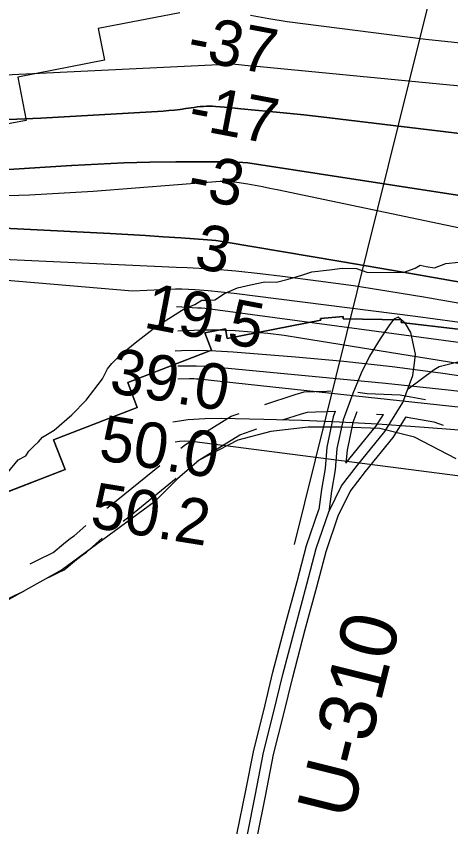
# Model space of a CAD drawing. Extents: x 3161615 to 3199515, y 867541 to 892976.
# Drawn here: x 3189551 to 3190189, y 877700 to 878891 of the extents above; entities that cross this region are included whole.
import ezdxf

# ---------------------------------------------------------------- set-up
doc = ezdxf.new("R2010")
doc.units = 0
for name, color, linetype in [('V-CHAN-NAID', 7, 'Continuous'), ('V-RIVR-EDGE', 7, 'Continuous'), ('V-RIVR-RANG', 7, 'Continuous'), ('V-RIVR-RANG-IDEN', 7, 'Continuous'), ('V-ROAD-CNTR', 7, 'Continuous'), ('V-RRAP-RVMT', 7, 'Continuous'), ('V-SITE-VEGE', 7, 'Continuous'), ('V-TOPO-DPTH', 7, 'Continuous'), ('V-TOPO-MAJR', 7, 'Continuous'), ('V-TOPO-MINR', 7, 'Continuous'), ('V-TOPO-WATR', 7, 'Continuous')]:
    doc.layers.add(name, color=color, linetype=linetype)

msp = doc.modelspace()

# ---------------------------------------------------------------- linework, layer by layer
at = {"layer": 'V-RIVR-EDGE'}
msp.add_lwpolyline([(3189537.7, 878219.9), (3189553.5, 878239), (3189565, 878245.1), (3189569.3, 878251.8), (3189576.4, 878258.9), (3189583.6, 878265.6), (3189589.3, 878272.3), (3189606.5, 878282.7), (3189632.3, 878305.1), (3189653.4, 878326.9), (3189677.3, 878358.3), (3189685, 878372.6), (3189691.2, 878380.7), (3189704.1, 878393.6), (3189725.6, 878411.2), (3189756.6, 878434.9), (3189797.7, 878461.1), (3189813, 878467.2), (3189823.5, 878473.9), (3189835.4, 878473.8), (3189842.6, 878474.3), (3189856.9, 878483.3), (3189876, 878491.9), (3189895.1, 878496.1), (3189916.1, 878500.8), (3189933.3, 878500.3), (3189950.4, 878504.6), (3189970.5, 878510.7), (3189985.3, 878515.4), (3190011, 878518.2), (3190029.6, 878521), (3190051.1, 878520.5), (3190066.3, 878514.8), (3190119.7, 878514.6), (3190136.9, 878520.8), (3190144.6, 878525.1), (3190153.2, 878523.1), (3190165.5, 878521.2), (3190182.3, 878527.8), (3190201.3, 878529.7)], dxfattribs=at)
at = {"layer": 'V-RIVR-RANG'}
msp.add_line((3189959.5, 878114.7), (3190188.5, 879037.8), dxfattribs=at)
at = {"layer": 'V-ROAD-CNTR'}
for points in [[(3189890.6, 877688.5), (3189902.2, 877747.7), (3189914.4, 877809.1), (3189929.1, 877867.3), (3189942.5, 877923.5), (3189961, 877993.6), (3189978, 878056.1), (3189991.7, 878108.5), (3190010.1, 878162.6), (3190028.9, 878200.7), (3190052.2, 878231), (3190092.6, 878280.8), (3190119.1, 878323.4), (3190133.8, 878362.8), (3190136, 878381.3), (3190137.4, 878394.6), (3190130.6, 878426.2), (3190123, 878439.2), (3190112, 878448.9), (3190105.7, 878445.7), (3190099.2, 878437.6), (3190085.8, 878416.8), (3190070.1, 878391.6), (3190057.7, 878366.6), (3190045.3, 878336.6), (3190031.1, 878297.9), (3190022.2, 878255.5), (3190019.5, 878224.5), (3190014.3, 878193.1), (3190010.1, 878162.6)], [(3190211.5, 878385.6), (3190172.3, 878375.9), (3190165, 878371.4), (3190126.9, 878343.1)], [(3189916, 878320.5), (3189960.8, 878335.3), (3189973.9, 878339.2), (3189989.5, 878339.7), (3190007.4, 878340.1), (3190013, 878340.3)], [(3190052.9, 878338.6), (3190066.5, 878336.7), (3190115, 878334.5), (3190130.9, 878331.5), (3190152.1, 878327.7)], [(3189792.7, 878256.1), (3189799.4, 878261.6), (3189866.6, 878303), (3189878.3, 878307.2)], [(3189905.4, 877686.2), (3189916.9, 877744.7), (3189929.1, 877805.8), (3189943.7, 877863.7), (3189957.1, 877919.8), (3189975.5, 877989.7), (3189992.5, 878052.2), (3190006.1, 878104.2), (3190024, 878156.8), (3190041.7, 878192.7), (3190064, 878221.7), (3190104.8, 878272), (3190123.7, 878302.3)], [(3189942.2, 878297.6), (3189969.8, 878306.6), (3189978.8, 878309.3), (3189990.4, 878309.7), (3190008.2, 878310.1), (3190020.5, 878310.5)], [(3190019.7, 878310.5), (3190016.6, 878302.1), (3190007.3, 878257.7), (3190004.6, 878226.3), (3189999.5, 878195.3), (3189995.4, 878166)], [(3190051.3, 878309.6), (3190045.6, 878293.8), (3190037, 878253.3), (3190035.4, 878234)], [(3190035.4, 878234), (3190080.4, 878289.5), (3190090.4, 878305.6)], [(3190080.1, 878306), (3190090.4, 878305.6)], [(3190123.7, 878302.3), (3190125.5, 878302), (3190164.7, 878294.9), (3190178.2, 878289.8)], [(3189816.9, 878237.1), (3189879.6, 878275.8), (3189904.3, 878284.7)], [(3189683.9, 878168), (3189699.8, 878180.7), (3189761.7, 878230.9)], [(3189708.1, 878149), (3189718.6, 878157.3), (3189785.8, 878211.9)], [(3189822.4, 877009.8), (3189820.4, 877051.3), (3189819.3, 877074.4), (3189814.6, 877101.8), (3189810.9, 877145), (3189814.3, 877183.4), (3189814.5, 877227.3), (3189816.2, 877286.2), (3189815.7, 877337.9), (3189816.1, 877371), (3189824, 877412.5), (3189840.2, 877462.7), (3189854.3, 877515.7), (3189864.2, 877583.2), (3189869.6, 877637.9), (3189875.7, 877690.9), (3189887.5, 877750.6), (3189899.8, 877812.4), (3189914.5, 877870.8), (3189928, 877927.1), (3189946.5, 877997.4), (3189963.5, 878060), (3189977.4, 878112.9), (3189995.4, 878166)], [(3189571.3, 878086.3), (3189585.9, 878093.7), (3189600, 878100.5), (3189604.9, 878102.9), (3189620.2, 878115.8), (3189630.5, 878123.8), (3189635.8, 878127.1), (3189653, 878142.7)], [(3189596.6, 878065.5), (3189599.2, 878066.8), (3189613, 878073.5), (3189621.3, 878077.4), (3189639.1, 878092.5), (3189647.7, 878099.1), (3189654, 878103.1), (3189676.9, 878123.9)], [(3189472, 878002), (3189491.6, 878011.5), (3189518.5, 878025.3), (3189531.9, 878032), (3189549.3, 878040.1), (3189561.8, 878046)]]:
    msp.add_lwpolyline(points, dxfattribs=at)
at = {"layer": 'V-RRAP-RVMT'}
for p, q in [((3189791.3, 878896.3), (3189671.2, 878873)), ((3189671.2, 878873), (3189680.4, 878826.3)), ((3189680.4, 878826.3), (3189552.8, 878801.4)), ((3189552.8, 878801.4), (3189565.1, 878738)), ((3189565.1, 878738), (3189437.5, 878713.2)), ((3189997.8, 878446.8), (3190031.4, 878449.7)), ((3189998.3, 878444.2), (3189997.8, 878446.8)), ((3190031.4, 878449.7), (3190031.3, 878446.1)), ((3190031.3, 878446.1), (3190116.9, 878444.7)), ((3189861, 878417.6), (3189998.3, 878444.2)), ((3190116.9, 878444.7), (3190116.5, 878441.1)), ((3190116.5, 878441.1), (3190200.2, 878430.9)), ((3189828, 878425.6), (3189858.2, 878431.5)), ((3189837.9, 878400), (3189828, 878425.6)), ((3189858.2, 878431.5), (3189861, 878417.6)), ((3189714.7, 878352.7), (3189837.9, 878400)), ((3189728.7, 878316), (3189714.7, 878352.7)), ((3189605.5, 878268.6), (3189728.7, 878316)), ((3189622.5, 878224.7), (3189605.5, 878268.6)), ((3189499.3, 878177.2), (3189622.5, 878224.7))]:
    msp.add_line(p, q, dxfattribs=at)
msp.add_lwpolyline([(3190200.2, 878430.9), (3190116.5, 878441.1), (3190116.9, 878444.7), (3190031.3, 878446.1), (3190031.4, 878449.7), (3189997.8, 878446.8), (3189998.3, 878444.2), (3189861, 878417.6), (3189858.2, 878431.5), (3189828, 878425.6), (3189837.9, 878400), (3189714.7, 878352.7), (3189728.7, 878316), (3189605.5, 878268.6), (3189622.5, 878224.7), (3189499.3, 878177.2)], dxfattribs=at)
at = {"layer": 'V-SITE-VEGE'}
for p, q in [((3189924.9, 878280.6), (3189876.4, 878268)), ((3189979.8, 878287), (3189924.9, 878280.6)), ((3190030.4, 878287), (3189979.8, 878287)), ((3190085.3, 878284.9), (3190030.4, 878287)), ((3190136, 878272.2), (3190085.3, 878284.9)), ((3189876.4, 878268), (3189819.4, 878238.4)), ((3190197.2, 878240.5), (3190136, 878272.2)), ((3189819.4, 878238.4), (3189787.7, 878210.9)), ((3189787.7, 878210.9), (3189753.9, 878177.2)), ((3189753.9, 878177.2), (3189618.9, 878077.9)), ((3189618.9, 878077.9), (3189509.1, 878016.7))]:
    msp.add_line(p, q, dxfattribs=at)
at = {"layer": 'V-TOPO-DPTH'}
for points in [[(3189189.4, 878788.5), (3189868.8, 878820.9), (3189882.3, 878819.6), (3189895.8, 878818.3), (3189909.2, 878817), (3190563.2, 878754)], [(3189189.4, 878788.5), (3189868.8, 878820.9), (3189882.3, 878819.6), (3189895.8, 878818.3), (3189909.2, 878817), (3190563.2, 878754)], [(3189503.8, 878737.9), (3189586.6, 878741.2), (3189766.5, 878751.7), (3189774.9, 878752.3), (3189783.3, 878753.1), (3189791.7, 878754.1), (3189800.1, 878755.3), (3189807.8, 878756.5), (3189812.3, 878757.1), (3189816.8, 878757.7), (3189821.3, 878758.2), (3189825.8, 878758.6), (3189830.3, 878758.9), (3189834.7, 878759), (3189839.2, 878758.9), (3189843.7, 878758.6), (3189863.8, 878756.7), (3189868, 878756.3), (3189872.3, 878755.9), (3189876.5, 878755.5), (3189880.7, 878755.1), (3189923, 878751), (3189948.3, 878748.5), (3189973.7, 878746), (3189999, 878743.2), (3190719.8, 878656.6)], [(3190719.8, 878656.6), (3189999, 878743.2), (3189973.7, 878746), (3189948.3, 878748.5), (3189923, 878751), (3189880.7, 878755.1), (3189876.5, 878755.5), (3189872.3, 878755.9), (3189868, 878756.3), (3189863.8, 878756.7), (3189843.7, 878758.6), (3189839.2, 878758.9), (3189834.7, 878759), (3189830.3, 878758.9), (3189825.8, 878758.6), (3189821.3, 878758.2), (3189816.8, 878757.7), (3189812.3, 878757.1), (3189807.8, 878756.5), (3189800.1, 878755.3), (3189791.7, 878754.1), (3189783.3, 878753.1), (3189774.9, 878752.3), (3189766.5, 878751.7), (3189586.6, 878741.2), (3189503.8, 878737.9)], [(3191424.6, 878354.5), (3190787.3, 878521.7), (3190779.3, 878523.9), (3190771.4, 878526.3), (3190763.6, 878529), (3190755.9, 878531.8), (3190748.6, 878535.4), (3190742, 878539.7), (3190736.2, 878545.1), (3189891.1, 878675.8), (3189876.4, 878676.5), (3189861.7, 878676.9), (3189847.1, 878677.2), (3189832.4, 878677.2), (3189785.3, 878677), (3189747.1, 878676.5), (3189708.9, 878675.5), (3189670.7, 878673.8), (3189632.5, 878671.6), (3189631.8, 878671.6), (3189593.3, 878669.1), (3189554.8, 878666.6), (3189516.2, 878664.3)], [(3191424.6, 878354.5), (3190787.3, 878521.7), (3190779.3, 878523.9), (3190771.4, 878526.3), (3190763.6, 878529), (3190755.9, 878531.8), (3190748.6, 878535.4), (3190742, 878539.7), (3190736.2, 878545.1), (3189891.1, 878675.8), (3189876.4, 878676.5), (3189861.7, 878676.9), (3189847.1, 878677.2), (3189832.4, 878677.2), (3189785.3, 878677), (3189747.1, 878676.5), (3189708.9, 878675.5), (3189670.7, 878673.8), (3189632.5, 878671.6), (3189631.8, 878671.6), (3189593.3, 878669.1), (3189554.8, 878666.6), (3189516.2, 878664.3)], [(3189073.1, 878602.8), (3189688.9, 878571.5), (3189714.8, 878570.1), (3189740.7, 878568.6), (3189766.6, 878567), (3189792.5, 878565.3), (3189831.9, 878562.5), (3189838.1, 878562), (3189844.2, 878561.4), (3189850.4, 878560.6), (3189856.5, 878559.6), (3190027.9, 878530.7), (3190119.7, 878515), (3190211.4, 878498.9)], [(3190211.4, 878498.9), (3190119.7, 878515), (3190027.9, 878530.7), (3189856.5, 878559.6), (3189850.4, 878560.6), (3189844.2, 878561.4), (3189838.1, 878562), (3189831.9, 878562.5), (3189792.5, 878565.3), (3189766.6, 878567), (3189740.7, 878568.6), (3189714.8, 878570.1), (3189688.9, 878571.5), (3189073.1, 878602.8)], [(3189433, 878512.1), (3189721.5, 878487.3), (3189785, 878490.6)], [(3189433, 878512.1), (3189721.5, 878487.3), (3189785, 878490.6)], [(3189785, 878490.6), (3189794.3, 878490.2), (3189813.5, 878489.2), (3189832.7, 878487.8), (3189851.8, 878486), (3189870.9, 878483.8), (3190137.4, 878450), (3190224.2, 878438.4), (3190310.8, 878426), (3190397.2, 878412.5), (3190483.6, 878398.2), (3190627.4, 878373.4), (3190641.7, 878370.8), (3190656, 878368.1), (3190670.3, 878365.3), (3190684.5, 878362.4), (3190833.4, 878330.9), (3190921.9, 878311.7), (3191010.4, 878292), (3191098.6, 878271.4), (3191186.7, 878250.3), (3191381.4, 878202.7)], [(3189785, 878490.6), (3189794.3, 878490.2), (3189813.5, 878489.2), (3189832.7, 878487.8), (3189851.8, 878486), (3189870.9, 878483.8), (3190137.4, 878450), (3190224.2, 878438.4), (3190310.8, 878426), (3190397.2, 878412.5), (3190483.6, 878398.2), (3190627.4, 878373.4), (3190641.7, 878370.8), (3190656, 878368.1), (3190670.3, 878365.3), (3190684.5, 878362.4), (3190833.4, 878330.9), (3190921.9, 878311.7), (3191010.4, 878292), (3191098.6, 878271.4), (3191186.7, 878250.3), (3191381.4, 878202.7)]]:
    msp.add_lwpolyline(points, dxfattribs=at)
at = {"layer": 'V-TOPO-MAJR'}
for points in [[(3189895.1, 878892.5), (3189922.1, 878887.6), (3189949.2, 878883.5), (3190152.6, 878857.5), (3190236.2, 878848.7)], [(3189788.1, 878358.3), (3189805.3, 878358.6), (3189808.8, 878358.6), (3189812.2, 878358.5), (3189815.7, 878358.3), (3189819.1, 878358), (3190345.3, 878301.5), (3190395, 878295.8), (3190444.5, 878289.6), (3190494, 878282.7), (3190543.5, 878275.3), (3190622.7, 878262.9), (3190632.5, 878261.3), (3190642.2, 878259.6), (3190651.9, 878257.7), (3190661.5, 878255.7), (3190750.6, 878236), (3190804.7, 878223.7), (3190858.7, 878211), (3190912.5, 878197.7), (3190966.2, 878184), (3191389.7, 878072.9)]]:
    msp.add_lwpolyline(points, dxfattribs=at)
at = {"layer": 'V-TOPO-MINR'}
for points in [[(3189189.4, 878788.5), (3189868.8, 878820.9), (3189882.3, 878819.6), (3189895.8, 878818.3), (3189909.2, 878817), (3190563.2, 878754)], [(3190719.8, 878656.6), (3189999, 878743.2), (3189973.7, 878746), (3189948.3, 878748.5), (3189923, 878751), (3189880.7, 878755.1), (3189876.5, 878755.5), (3189872.3, 878755.9), (3189868, 878756.3), (3189863.8, 878756.7), (3189843.7, 878758.6), (3189839.2, 878758.9), (3189834.7, 878759), (3189830.3, 878758.9), (3189825.8, 878758.6), (3189821.3, 878758.2), (3189816.8, 878757.7), (3189812.3, 878757.1), (3189807.8, 878756.5), (3189800.1, 878755.3), (3189791.7, 878754.1), (3189783.3, 878753.1), (3189774.9, 878752.3), (3189766.5, 878751.7), (3189586.6, 878741.2), (3189503.8, 878737.9)], [(3189516.2, 878664.3), (3189554.8, 878666.6), (3189593.3, 878669.1), (3189631.8, 878671.6), (3189632.5, 878671.6), (3189670.7, 878673.8), (3189708.9, 878675.5), (3189747.1, 878676.5), (3189785.3, 878677), (3189832.4, 878677.2), (3189847.1, 878677.2), (3189861.7, 878676.9), (3189876.4, 878676.5), (3189891.1, 878675.8), (3190736.2, 878545.1), (3190742, 878539.7), (3190748.6, 878535.4), (3190755.9, 878531.8), (3190763.6, 878529), (3190771.4, 878526.3), (3190779.3, 878523.9), (3190787.3, 878521.7), (3191424.6, 878354.5)], [(3189476, 878625.5), (3189570, 878628.5), (3189664, 878633.9), (3189850.4, 878648.5), (3189853.3, 878648.7), (3189857.7, 878648.9), (3189858.6, 878648.8), (3189863.7, 878648.5), (3189866.5, 878648.2), (3189869.4, 878647.9), (3189872.2, 878647.6), (3189875, 878647.1), (3189891, 878644.5), (3189901.8, 878642.6), (3189912.6, 878640.6), (3189923.4, 878638.6), (3189934.1, 878636.4), (3190627.8, 878491)], [(3189073.1, 878602.8), (3189688.9, 878571.5), (3189714.8, 878570.1), (3189740.7, 878568.6), (3189766.6, 878567), (3189792.5, 878565.3), (3189831.9, 878562.5), (3189838.1, 878562), (3189844.2, 878561.4), (3189850.4, 878560.6), (3189856.5, 878559.6), (3190027.9, 878530.7), (3190119.7, 878515), (3190211.4, 878498.9)], [(3189212.2, 878548.7), (3189785.7, 878522.4), (3189802.1, 878521.7), (3189837.8, 878519.7), (3189873.5, 878516.7), (3189909.1, 878513), (3189942.2, 878509), (3189994.3, 878502.3), (3190046.3, 878495.1), (3190098.2, 878487), (3190150, 878478.4), (3190609.5, 878397.7), (3190634.1, 878393.2), (3190658.6, 878388.6), (3190683.1, 878383.8), (3190707.5, 878378.8), (3191197.1, 878275.9), (3191237, 878267.3)], [(3189786.1, 878464.4), (3189817.1, 878462.7), (3189822.8, 878462.3), (3189828.5, 878461.8), (3189834.2, 878461.2), (3189839.9, 878460.5), (3190510.3, 878370.4), (3190534.2, 878367), (3190558.1, 878363.5), (3190581.9, 878359.8), (3190605.8, 878355.8), (3190645.2, 878349.1), (3190649.3, 878348.4), (3190653.4, 878347.7), (3190657.5, 878346.9), (3190661.5, 878346), (3190703.1, 878337.2), (3190727.9, 878331.8), (3190752.7, 878326.3), (3190777.5, 878320.6), (3190802.2, 878314.8), (3191403.2, 878170.7)], [(3189788.3, 878428.5), (3189799.7, 878429.3), (3189823.9, 878430.3), (3189848.1, 878430.1), (3189872.3, 878429.3), (3189896.5, 878427.4), (3189920.7, 878425.1), (3189944.7, 878422.1), (3189968.7, 878418.6), (3190580.2, 878319.9), (3190614.3, 878314.1), (3190648.3, 878308), (3190682.2, 878301.4), (3190716.1, 878294.4), (3191304.4, 878168.6)], [(3189784.1, 878399.4), (3189793.8, 878399.8), (3189819, 878400.1), (3189844.3, 878399.3), (3189869.5, 878397.8), (3189961.4, 878390.4), (3190032.5, 878383.9), (3190103.4, 878376.2), (3190174.2, 878366.8), (3190244.8, 878356.4), (3190595, 878300.1), (3190620.6, 878295.8), (3190646.2, 878291.2), (3190671.7, 878286.1), (3190697.1, 878280.8), (3191143.8, 878183.7), (3191190.4, 878173.2), (3191236.8, 878162.2)], [(3189788.2, 878377.1), (3189788.7, 878377.2), (3189802, 878377.4), (3189815.3, 878377.3), (3189828.6, 878376.6), (3189841.8, 878375.6), (3190093.5, 878351.6), (3190185.6, 878341.9), (3190277.7, 878331.1), (3190369.5, 878318.6), (3190461.1, 878304.9), (3190608.9, 878281.5), (3190626.5, 878278.5), (3190644.2, 878275.4), (3190661.8, 878271.9), (3190679.3, 878268.2), (3190855.9, 878229.5), (3190950.2, 878208.2), (3191044.2, 878186.1), (3191137.9, 878162.7), (3191231.4, 878138.5), (3191370.6, 878101.5)], [(3189780.9, 878294.7), (3189803.6, 878298.1), (3189827.7, 878299.8), (3189852, 878300.3), (3189914.6, 878298.9), (3189970.3, 878297.2), (3190025.9, 878294.9), (3190081.6, 878291.8), (3190137.1, 878288), (3190410.3, 878267.4)], [(3189784.1, 878265.6), (3189790.5, 878266.4), (3189798, 878266.9), (3189805.4, 878266.7), (3189812.9, 878266.1), (3190400.2, 878189.9), (3190438.4, 878184.8), (3190476.6, 878179.6), (3190514.8, 878174.1), (3190552.9, 878168.4), (3190613.5, 878159.2), (3190621.3, 878157.9), (3190629.1, 878156.5), (3190636.8, 878155), (3190644.6, 878153.3), (3191417.3, 877874.6)]]:
    msp.add_lwpolyline(points, dxfattribs=at)
at = {"layer": 'V-TOPO-WATR'}
for points in [[(3189433, 878512.1), (3189721.5, 878487.3), (3189785, 878490.6)], [(3189785, 878490.6), (3189794.3, 878490.2), (3189813.5, 878489.2), (3189832.7, 878487.8), (3189851.8, 878486), (3189870.9, 878483.8), (3190137.4, 878450), (3190224.2, 878438.4), (3190310.8, 878426), (3190397.2, 878412.5), (3190483.6, 878398.2), (3190627.4, 878373.4), (3190641.7, 878370.8), (3190656, 878368.1), (3190670.3, 878365.3), (3190684.5, 878362.4), (3190833.4, 878330.9), (3190921.9, 878311.7), (3191010.4, 878292), (3191098.6, 878271.4), (3191186.7, 878250.3), (3191381.4, 878202.7)]]:
    msp.add_lwpolyline(points, dxfattribs=at)

# ---------------------------------------------------------------- texts
at = {"layer": 'V-CHAN-NAID'}
msp.add_text('HOG POINT (297.5)', height=100, rotation=77.206, dxfattribs=at).set_placement((3190158.3, 876876.6))
at = {"layer": 'V-RIVR-RANG'}
for s, rotation, p in [('-37', 349.2497, (3189799.7, 878828.7)), ('-17', 349.2497, (3189801.2, 878726.6)), ('-3', 349.2497, (3189800.1, 878625.1)), ('3', 349.2497, (3189810.4, 878521.4)), ('19.5', 349.2497, (3189736.3, 878433.8)), ('39.0', 350.8883, (3189685.8, 878338.1)), ('50.0', 350.8883, (3189670.2, 878239.3)), ('50.2', 350.8883, (3189657.5, 878140.1))]:
    msp.add_text(s, height=67, rotation=rotation, dxfattribs=at).set_placement(p)
at = {"layer": 'V-RIVR-RANG-IDEN'}
msp.add_text('U-310', height=83, rotation=75.9641, dxfattribs=at).set_placement((3190042.9, 877707.5))

doc.saveas('drawing.dxf')
